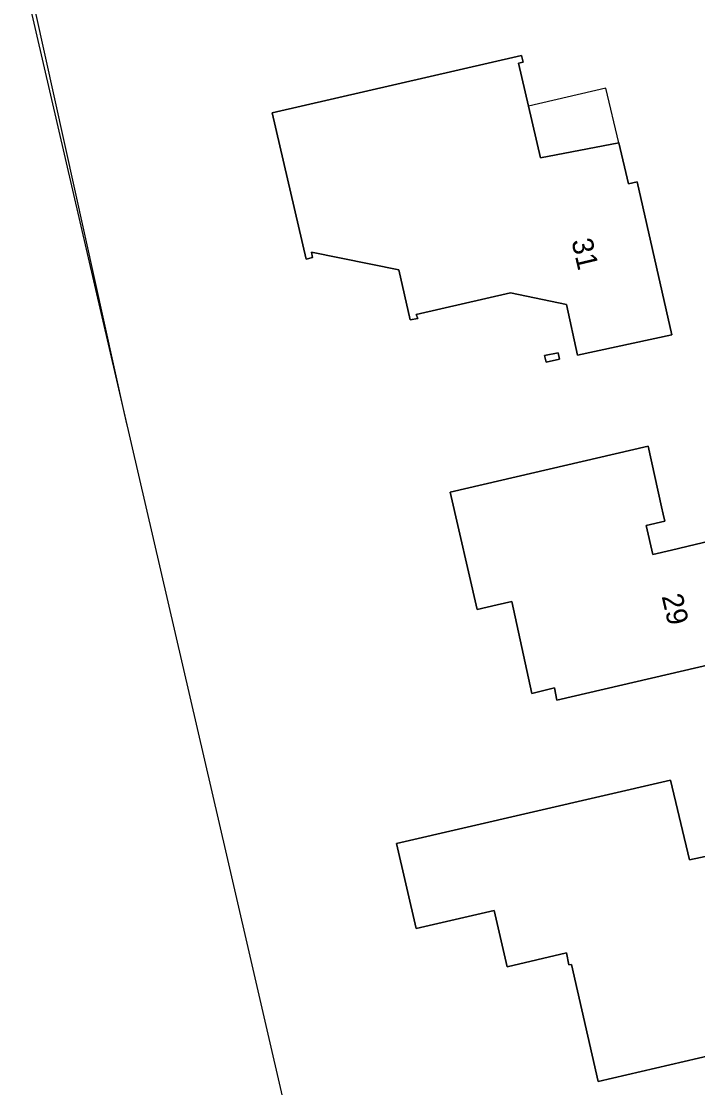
# Model space of a CAD drawing. Extents: x 156412 to 157779, y 382335 to 383768.
# Drawn here: x 156668.4 to 156700.6, y 382682.2 to 382733 of the extents above; entities that cross this region are included whole.
import ezdxf

# ---------------------------------------------------------------- set-up
doc = ezdxf.new("R2010")
doc.units = 0
for name, color, linetype in [('IMGEO_Erf', 7, 'Continuous'), ('IMGEO_Hek', 7, 'Continuous'), ('IMGEO_Pand', 7, 'Continuous'), ('IMGEO_Pand_nummerreeks', 7, 'Continuous'), ('IMGEO_Pand_overbouw', 7, 'Continuous')]:
    doc.layers.add(name, color=color, linetype=linetype)

msp = doc.modelspace()

# ---------------------------------------------------------------- linework, layer by layer
at = {"layer": 'IMGEO_Erf'}
msp.add_lwpolyline([(156708.634, 382704.563), (156696.399, 382757.676), (156687.706, 382754.041), (156688.641, 382750), (156689.036, 382748.295), (156691.645, 382748.927), (156693.368, 382741.448), (156692.667, 382741.304), (156692.938, 382740.131), (156690.082, 382739.476), (156690.997, 382735.351), (156685.938, 382734.188), (156684.748, 382739.475), (156683.577, 382739.212), (156681.866, 382746.654), (156683.182, 382746.956), (156682.482, 382750), (156682.407, 382750.328), (156681.391, 382749.254), (156679.903, 382747.679), (156668.582, 382735.705), (156668.411, 382735.538), (156678.18, 382693.285), (156690.465, 382640.147)], dxfattribs=at)
for points in [[(156692.244, 382731.375), (156692.316, 382731.064), (156692.101, 382731.014), (156692.572, 382728.968), (156693.14, 382726.501), (156696.88, 382727.21), (156697.341, 382725.26), (156697.757, 382725.358), (156699.397, 382718.079), (156694.912, 382717.108), (156694.389, 382719.522), (156691.719, 382720.078), (156687.217, 382719.047), (156687.295, 382718.845), (156686.935, 382718.782), (156686.394, 382721.172), (156682.243, 382722.006), (156682.29, 382721.755), (156681.98, 382721.684), (156680.361, 382728.647)], [(156693.99, 382717.221), (156694.057, 382716.908), (156693.409, 382716.77), (156693.342, 382717.083)], [(156698.275, 382712.766), (156698.915, 382709.887), (156698.998, 382709.527), (156699.072, 382709.205), (156698.176, 382708.999), (156698.496, 382707.605), (156699.391, 382707.819), (156701.645, 382708.359), (156702.947, 382702.763), (156693.931, 382700.671), (156693.807, 382701.264), (156692.74, 382700.985), (156691.788, 382705.368), (156691.081, 382705.21), (156690.132, 382704.998), (156688.835, 382710.576)], [(156699.345, 382696.861), (156700.242, 382693.064), (156701.298, 382693.29), (156704.25, 382693.952), (156704.156, 382694.362), (156704.43, 382694.424), (156704.97, 382692.063), (156705.876, 382688.109), (156704.07, 382687.674), (156704.778, 382684.574), (156695.892, 382682.516), (156694.616, 382688.087), (156694.504, 382688.068), (156694.378, 382688.63), (156691.56, 382687.977), (156690.942, 382690.646), (156687.217, 382689.793), (156686.283, 382693.847)]]:
    msp.add_lwpolyline(points, close=True, dxfattribs=at)
at = {"layer": 'IMGEO_Hek'}
for points in [[(156679.903, 382747.679), (156668.582, 382735.705), (156673.316, 382714.324)], [(156673.316, 382714.324), (156673.444, 382713.768)]]:
    msp.add_lwpolyline(points, dxfattribs=at)
at = {"layer": 'IMGEO_Pand'}
for points in [[(156697.757, 382725.358), (156697.341, 382725.26), (156696.88, 382727.21), (156693.14, 382726.501), (156692.572, 382728.968), (156692.101, 382731.014), (156692.316, 382731.064), (156692.244, 382731.375), (156680.361, 382728.647), (156681.98, 382721.684), (156682.29, 382721.755), (156682.243, 382722.006), (156686.394, 382721.172), (156686.935, 382718.782), (156687.295, 382718.845), (156687.217, 382719.047), (156691.719, 382720.078), (156694.389, 382719.522), (156694.912, 382717.108), (156699.397, 382718.079)], [(156693.99, 382717.221), (156693.342, 382717.083), (156693.409, 382716.77), (156694.057, 382716.908)], [(156699.391, 382707.819), (156698.496, 382707.605), (156698.176, 382708.999), (156699.072, 382709.205), (156698.998, 382709.527), (156698.915, 382709.887), (156698.275, 382712.766), (156688.835, 382710.576), (156690.132, 382704.998), (156691.081, 382705.21), (156691.788, 382705.368), (156692.74, 382700.985), (156693.807, 382701.264), (156693.931, 382700.671), (156702.947, 382702.763), (156701.645, 382708.359)], [(156701.298, 382693.29), (156700.242, 382693.064), (156699.345, 382696.861), (156686.283, 382693.847), (156687.217, 382689.793), (156690.942, 382690.646), (156691.56, 382687.977), (156694.378, 382688.63), (156694.504, 382688.068), (156694.616, 382688.087), (156695.892, 382682.516), (156704.778, 382684.574), (156704.07, 382687.674), (156705.876, 382688.109), (156704.97, 382692.063), (156704.43, 382694.424), (156704.156, 382694.362), (156704.25, 382693.952)]]:
    msp.add_lwpolyline(points, close=True, dxfattribs=at)
at = {"layer": 'IMGEO_Pand_overbouw'}
msp.add_lwpolyline([(156696.264, 382729.818), (156692.572, 382728.968), (156693.14, 382726.501), (156696.88, 382727.21)], close=True, dxfattribs=at)

# ---------------------------------------------------------------- texts
at = {"layer": 'IMGEO_Pand_nummerreeks'}
for s, rotation, p in [('31', 283.3039, (156694.613, 382722.547)), ('29', 283.0978, (156698.913, 382705.623))]:
    msp.add_text(s, height=1, rotation=rotation, dxfattribs=at).set_placement(p)

doc.saveas('drawing.dxf')
